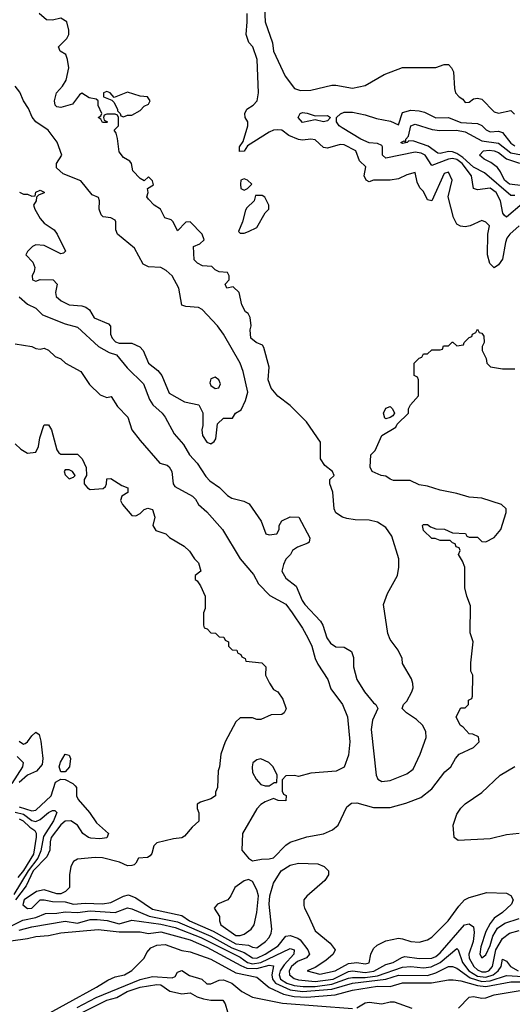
# Model space of a CAD drawing. Header units: inches. Extents: x 2380053 to 2584298, y 380219 to 546618.
# Tile 571 of 656: x 2501712 to 2504077, y 485208 to 489941. Entities that reach past the tile are written whole.
import ezdxf

# ---------------------------------------------------------------- set-up
doc = ezdxf.new("R2010")
doc.units = ezdxf.units.IN
doc.header["$MEASUREMENT"] = 0
doc.layers.add('C5408', color=7, linetype='Continuous')

msp = doc.modelspace()

# ---------------------------------------------------------------- linework, layer by layer
at = {"layer": 'C5408', "color": 2}
for points, elevation in [([(2502887.2, 490000), (2502890.7, 489930), (2502925.5, 489830), (2502931, 489790), (2502986, 489670), (2503030.7, 489610.7), (2503059.8, 489599.8), (2503110, 489602), (2503210, 489626.8), (2503230, 489626.8), (2503310, 489611.3), (2503370, 489624.7), (2503462, 489678), (2503549.1, 489710.9), (2503709.1, 489710.9), (2503750, 489724.7), (2503770, 489724.7), (2503784.7, 489710), (2503794.8, 489690), (2503798.8, 489610), (2503804.7, 489590), (2503822, 489570), (2503838.8, 489558.8), (2503850, 489542), (2503870, 489544.7), (2503890, 489561), (2503910, 489562.8), (2503930, 489558.8), (2503990, 489497.3), (2504010, 489490.7), (2504070, 489504.7), (2504087.1, 489487.1)], 42), ([(2501710, 488608), (2501750, 488574), (2501790, 488554.8), (2501821.7, 488521.7), (2501930, 488478.8), (2501990, 488462.8), (2502090.7, 488370), (2502141.7, 488341.7), (2502176, 488330), (2502227.3, 488267.3), (2502306.8, 488190), (2502335.6, 488115.6), (2502350.3, 488090.3), (2502395.5, 488050), (2502410.7, 488030), (2502454, 487950), (2502498.7, 487898.7), (2502527.7, 487850), (2502564, 487810), (2502605.5, 487745.5), (2502624.6, 487724.6), (2502671.9, 487691.9), (2502710, 487654), (2502730, 487640.7), (2502787.3, 487627.3), (2502814.4, 487614.4), (2502871.3, 487530), (2502894, 487470), (2502910, 487464.7), (2502946, 487470), (2502958, 487490), (2502958, 487510), (2502970, 487532), (2503010, 487552), (2503052, 487550), (2503104.7, 487450), (2503102, 487430), (2503096, 487424), (2503046, 487406), (2503022, 487390), (2503012, 487370), (2502990, 487348), (2502978, 487322), (2502970.8, 487290), (2502990, 487256), (2503038.6, 487218.5), (2503068.4, 487150), (2503081.6, 487130), (2503155.5, 487050), (2503168, 487030), (2503186.4, 486970), (2503203.4, 486943.4), (2503230, 486927.3), (2503270, 486924.7), (2503304.7, 486904.7), (2503315.3, 486875.3), (2503314.8, 486830), (2503330.7, 486770), (2503367.3, 486710), (2503410, 486658), (2503422, 486650), (2503432, 486630), (2503406, 486574), (2503399.3, 486530), (2503424, 486310), (2503430.7, 486290.7), (2503450, 486278.8), (2503490, 486284), (2503570, 486316.3), (2503601.2, 486338.8), (2503635.1, 486410), (2503663.7, 486490), (2503661.2, 486518.8), (2503646.6, 486550), (2503617.5, 486577.5), (2503568.7, 486610), (2503548, 486630), (2503555.3, 486650), (2503570, 486664.7), (2503594, 486710), (2503601.2, 486730), (2503599, 486750), (2503592.9, 486772.9), (2503550, 486846), (2503548, 486870), (2503528.7, 486910), (2503490, 486962), (2503479.3, 486990), (2503459, 487130), (2503477.5, 487182.5), (2503526.6, 487270), (2503532.7, 487310), (2503532.3, 487350), (2503498.3, 487458.3), (2503470, 487499.3), (2503430, 487525.2), (2503390, 487536), (2503322.5, 487537.5), (2503283.3, 487543.3), (2503262, 487550), (2503229.2, 487570), (2503221.2, 487590), (2503215.6, 487670), (2503200.7, 487710), (2503201.2, 487730), (2503222, 487750), (2503214, 487770), (2503177.7, 487797.7), (2503156.2, 487830), (2503156.2, 487910), (2503088.2, 488008.2), (2503010, 488086), (2502951.9, 488131.9), (2502919.3, 488170), (2502905.2, 488210), (2502909.3, 488270), (2502884.7, 488364.7), (2502877.2, 488377.2), (2502848, 488390), (2502822, 488410), (2502819, 488450), (2502824, 488470), (2502818, 488510), (2502808.4, 488528.4), (2502796.4, 488536.4), (2502778, 488570), (2502766, 488630), (2502736.4, 488656.4), (2502706, 488650), (2502698, 488670), (2502718, 488690), (2502718, 488710), (2502710, 488726), (2502670, 488728.7), (2502650, 488738), (2502634, 488754), (2502590, 488758), (2502566, 488770), (2502550, 488786), (2502546, 488850), (2502576.4, 488863.6), (2502598, 488882), (2502588, 488910), (2502530, 488968.7), (2502510, 488968), (2502470, 488926), (2502448, 488970), (2502439, 488979), (2502409.2, 488989.2), (2502388, 489030), (2502358, 489050), (2502330, 489078), (2502322, 489090), (2502328, 489110), (2502326, 489130), (2502353.6, 489146.4), (2502350, 489166), (2502330, 489186), (2502310, 489166), (2502290, 489178), (2502254.6, 489214.6), (2502248, 489250), (2502240.4, 489260.4), (2502210, 489278), (2502190, 489306), (2502182, 489370), (2502175.3, 489395.3), (2502166, 489410), (2502186, 489430), (2502186, 489470), (2502182, 489482), (2502170, 489486), (2502130, 489486), (2502118, 489482), (2502114, 489470), (2502118, 489458), (2502134, 489450), (2502130, 489446), (2502110, 489446), (2502102, 489462), (2502088, 489470), (2502102, 489478), (2502106, 489490), (2502088.9, 489528.9), (2502088, 489550), (2502079, 489559), (2502045.6, 489565.6), (2502010, 489588), (2501999.6, 489580.4), (2501965.4, 489534.6), (2501910, 489518), (2501890, 489522), (2501882, 489530), (2501879, 489550), (2501889, 489590), (2501918, 489622), (2501935.3, 489650), (2501948, 489710), (2501942, 489750), (2501932.9, 489772.9), (2501906, 489790), (2501898, 489810), (2501938, 489850), (2501948, 489870), (2501948, 489890), (2501938, 489930), (2501910, 489948), (2501870, 489938), (2501840.4, 489940.4), (2501806, 489970)], 46), ([(2504110, 488949.4), (2504064.9, 488910), (2504050.6, 488890), (2504044, 488870), (2504030.6, 488789.4), (2504010, 488762), (2503990, 488748.7), (2503969.3, 488769.3), (2503957.2, 488810), (2503959, 488910), (2503968, 488950), (2503950, 488968), (2503930, 488975.3), (2503874, 488950), (2503850, 488945.2), (2503829.1, 488949.1), (2503810, 488958), (2503794, 488990), (2503769.2, 489090), (2503788.7, 489170), (2503770, 489208), (2503750, 489202), (2503690, 489069.4), (2503670, 489075.3), (2503650, 489115.3), (2503632.9, 489132.9), (2503620.2, 489160.2), (2503610, 489206), (2503570, 489195.3), (2503530, 489175.3), (2503490, 489169), (2503410, 489169), (2503390, 489161.2), (2503375.3, 489170), (2503366, 489190), (2503374, 489234), (2503342.9, 489262.9), (2503325.2, 489310), (2503270, 489339), (2503250, 489341.2), (2503190, 489322.7), (2503170, 489326), (2503130, 489362.7), (2503110, 489367), (2503070, 489361.6), (2503050, 489365.6), (2503003.5, 489383.5), (2502970, 489409.3), (2502950, 489412), (2502930, 489409.5), (2502910, 489400.7), (2502806, 489334), (2502790, 489309.6), (2502767.6, 489307.6), (2502767, 489330), (2502784.9, 489355.1), (2502807.3, 489430), (2502806.6, 489450), (2502795.1, 489470), (2502792.3, 489490), (2502802.7, 489510), (2502833.2, 489530), (2502852.7, 489550), (2502858, 489590), (2502851.8, 489750), (2502831.6, 489810), (2502811.4, 489831.4), (2502798.4, 489870), (2502804.5, 489930), (2502804.5, 489970)], 42), ([(2501711.1, 489111.1), (2501730, 489102), (2501750, 489102), (2501770, 489092), (2501786, 489094), (2501788.9, 489111.1), (2501810, 489122), (2501830, 489112), (2501830, 489108), (2501802, 489098), (2501792, 489088), (2501791.3, 489070), (2501778, 489050), (2501784.7, 489030), (2501810, 488984.7), (2501830, 488962), (2501878, 488930), (2501892, 488910), (2501931, 488829), (2501922, 488818), (2501910, 488815.3), (2501830, 488855.3), (2501790, 488858), (2501774, 488850), (2501750, 488826), (2501742, 488810), (2501775.3, 488775.3), (2501784.7, 488750), (2501782, 488730), (2501772, 488710), (2501774, 488690), (2501790, 488684.7), (2501810, 488692), (2501872, 488690), (2501891.3, 488670), (2501884, 488630), (2501887.3, 488610), (2501911, 488590), (2501950, 488570.6), (2502010, 488565.5), (2502030, 488559.1), (2502046.2, 488546.2), (2502070, 488507.7), (2502138.8, 488478.8), (2502147.5, 488467.5), (2502148.4, 488430), (2502155.5, 488410), (2502172.1, 488392.1), (2502190, 488386), (2502250, 488386.4), (2502288.7, 488368.7), (2502304.9, 488350), (2502331, 488290), (2502374.6, 488254.6), (2502394.8, 488230), (2502430, 488146), (2502503.5, 488103.5), (2502571.3, 488090), (2502590.9, 488050.9), (2502591.1, 487991.1), (2502586.8, 487970), (2502590, 487942), (2502610, 487911), (2502630, 487902.8), (2502646.3, 487913.7), (2502654, 487926), (2502660.9, 487999.1), (2502690, 488026), (2502734, 488026), (2502748.7, 488050), (2502774.5, 488065.5), (2502796, 488110), (2502807, 488150), (2502784.5, 488250), (2502769.6, 488289.7), (2502689.7, 488429.7), (2502662, 488470), (2502587.2, 488547.2), (2502570, 488557.2), (2502510, 488562), (2502490, 488568), (2502476, 488650), (2502443.7, 488710), (2502414.9, 488734.9), (2502390, 488749.2), (2502330, 488753.2), (2502305.2, 488765.2), (2502263.3, 488843.3), (2502182, 488910), (2502174, 488930), (2502174, 488970), (2502170, 488978), (2502150, 488988.7), (2502113.2, 488993.2), (2502103.2, 489003.2), (2502093.2, 489030), (2502095.3, 489070), (2502090, 489086), (2502059, 489099), (2502005.6, 489165.6), (2501920.2, 489200.2), (2501888.9, 489228.9), (2501888.7, 489250), (2501914, 489290), (2501892.1, 489352.1), (2501849, 489410), (2501790, 489449.2), (2501771.5, 489471.5), (2501754.3, 489514.3), (2501729.3, 489550), (2501712.1, 489592.1), (2501690, 489622)], 50), ([(2504124.6, 489055.4), (2504050, 488992), (2504038.9, 488998.9), (2504031.3, 489011.3), (2504020.4, 489070), (2503998.9, 489110), (2503970, 489130.9), (2503910, 489122.4), (2503890, 489129.4), (2503881.7, 489190), (2503836.8, 489250), (2503810, 489268.1), (2503790, 489273), (2503770, 489270.7), (2503690, 489239.6), (2503658.9, 489290), (2503639.4, 489299.4), (2503610, 489303.5), (2503470, 489275.1), (2503453.6, 489290), (2503453.6, 489330), (2503450, 489336), (2503430, 489346), (2503390, 489349.7), (2503350, 489366), (2503260.3, 489420.3), (2503246, 489430), (2503232.3, 489450), (2503233.2, 489470), (2503251.7, 489488.3), (2503270, 489496.3), (2503310, 489495.5), (2503370, 489483.8), (2503425.1, 489465.1), (2503493, 489453), (2503530, 489434.8), (2503550, 489494), (2503590, 489506), (2503630, 489502.4), (2503656, 489496), (2503710, 489468.7), (2503770, 489470.4), (2503830, 489447.2), (2503910, 489442.4), (2503930, 489433), (2503951.8, 489411.8), (2503970, 489401.6), (2504010, 489404.9), (2504030, 489399.3), (2504070, 489347.2), (2504090, 489334.6)], 38), ([(2504090, 489095.4), (2504070, 489095.8), (2503944, 489204), (2503890, 489231.8), (2503839.2, 489279.2), (2503810, 489297.8), (2503790, 489305.7), (2503770, 489307.1), (2503730, 489296.9), (2503719.7, 489299.7), (2503673.4, 489333.4), (2503603.5, 489356.5), (2503581, 489359), (2503572, 489350), (2503550, 489345.2), (2503542, 489350), (2503558, 489358), (2503566, 489354), (2503566, 489366), (2503578.9, 489381.1), (2503589.8, 489430.2), (2503610, 489438.4), (2503692.8, 489412.7), (2503728.9, 489408.9), (2503809.8, 489410.2), (2503850, 489401.3), (2503930, 489358), (2504010, 489346.9), (2504070, 489301.5), (2504146.1, 489286.1)], 34), ([(2504130, 489142.9), (2504063.6, 489150), (2504039.7, 489170), (2504020.5, 489210), (2504005.6, 489230), (2503973.8, 489253.8), (2503941.2, 489270), (2503919.3, 489290), (2503939, 489310), (2503966.7, 489313.3), (2503990, 489310.2), (2504010, 489301.7), (2504050, 489272.4), (2504111, 489251)], 30), ([(2501690, 488382.8), (2501770.7, 488370.7), (2501790, 488361), (2501810, 488358), (2501830, 488362), (2501850, 488352), (2501882, 488322), (2501910, 488311), (2501932, 488290), (2502004.7, 488250), (2502047.1, 488187.1), (2502098, 488138), (2502130, 488124.7), (2502151, 488130), (2502181.4, 488081.4), (2502231, 488030), (2502251, 487970), (2502290, 487918), (2502384.7, 487810), (2502419.1, 487799.1), (2502430, 487791.3), (2502443, 487770), (2502448.2, 487710), (2502457.1, 487697.1), (2502541, 487650), (2502556.4, 487636.4), (2502570.6, 487610.6), (2502610, 487576), (2502686, 487490), (2502771, 487350), (2502833.7, 487273.7), (2502858, 487230), (2502913.2, 487173.2), (2502990, 487130.8), (2503020.7, 487090), (2503070, 487016), (2503094.8, 486970), (2503114, 486930), (2503130.5, 486870.5), (2503143, 486843), (2503190.8, 486770), (2503205.2, 486725.2), (2503261, 486650), (2503286, 486590), (2503297.3, 486470), (2503290, 486406), (2503270, 486348), (2503230.9, 486329.1), (2503110, 486319.3), (2503050, 486304), (2503032, 486308), (2502990, 486306), (2502972.7, 486287.3), (2502972, 486270), (2502972.7, 486232.7), (2502978, 486218), (2502991.6, 486211.6), (2502990, 486186), (2502952.7, 486187.3), (2502930, 486198), (2502890, 486182), (2502870, 486168.7), (2502850, 486148.7), (2502781, 486030), (2502778, 485950), (2502810, 485911.3), (2502830, 485898), (2502873.6, 485906.4), (2502910, 485907.3), (2502930, 485913), (2502990, 485973.4), (2503010, 485988), (2503090, 486014), (2503170, 486027.7), (2503213.8, 486046.2), (2503241.2, 486070), (2503282, 486158), (2503305.6, 486174.4), (2503330, 486176), (2503410, 486154.8), (2503490, 486154.8), (2503565.6, 486174.4), (2503637.5, 486202.5), (2503690, 486244.7), (2503753.6, 486326.4), (2503782, 486350), (2503804, 486390), (2503822, 486410), (2503890, 486442), (2503918, 486470), (2503914.6, 486494.6), (2503887.3, 486507.3), (2503870, 486508), (2503840.4, 486540.4), (2503826, 486550), (2503808, 486590), (2503830, 486634), (2503850, 486634), (2503866, 486650), (2503866, 486670), (2503882, 486678), (2503886, 486690), (2503888, 486790), (2503878, 486810), (2503878, 486850), (2503888.7, 486950), (2503874.6, 486994.6), (2503876.4, 487123.6), (2503858, 487170), (2503848.7, 487210), (2503848.7, 487310), (2503838, 487338), (2503818, 487370), (2503826, 487390), (2503822, 487402), (2503807.3, 487407.3), (2503802, 487422), (2503790, 487426), (2503778, 487438), (2503730, 487438), (2503707.3, 487447.3), (2503690, 487448), (2503650, 487486), (2503646, 487510), (2503650, 487514), (2503670, 487514), (2503683.6, 487503.6), (2503710, 487494), (2503751.6, 487491.6), (2503790, 487474), (2503851.6, 487471.6), (2503858, 487458), (2503870, 487454), (2503910, 487454), (2503930, 487432), (2503950, 487431.3), (2503990, 487451.3), (2504022, 487490), (2504047.3, 487572.7), (2504048, 487590), (2504026, 487610), (2503930, 487641.2), (2503870, 487645.2), (2503810, 487663.7), (2503730, 487679.6), (2503670, 487699.5), (2503630, 487705.1), (2503586.6, 487726.6), (2503506.7, 487726.7), (2503490, 487732.3), (2503470, 487746.6), (2503448, 487750), (2503404, 487770), (2503395.3, 487790), (2503398, 487850), (2503418, 487870), (2503450, 487942), (2503517.2, 487982.8), (2503524, 487996), (2503578, 488050), (2503578, 488070), (2503588, 488090), (2503627.3, 488132.7), (2503626, 488210), (2503622, 488222), (2503606, 488230), (2503606, 488290), (2503630, 488314), (2503642, 488318), (2503650, 488334), (2503670, 488334), (2503690, 488354), (2503730, 488354), (2503742, 488358), (2503747.3, 488372.7), (2503770, 488374), (2503788.4, 488391.6), (2503791.6, 488391.6), (2503810, 488374), (2503842, 488378), (2503846, 488390), (2503870, 488414), (2503882, 488418), (2503886, 488430), (2503902, 488438), (2503910, 488454), (2503918, 488438), (2503930, 488434), (2503939.6, 488419.6), (2503942, 488390), (2503932, 488370), (2503932, 488350), (2503951.6, 488311.6), (2503954, 488290), (2503972.7, 488272.7), (2504030, 488262), (2504090, 488262)], 42), ([(2501690, 487902), (2501716.9, 487876.9), (2501750, 487858), (2501790, 487862), (2501802, 487890), (2501809.1, 487930.9), (2501828, 487990), (2501830, 487994), (2501850, 487994), (2501864.7, 487970), (2501890, 487874), (2501899.6, 487859.6), (2501910, 487852), (2501990, 487852), (2502011.3, 487830), (2502031.6, 487788.4), (2502032, 487750), (2502022, 487730), (2502021, 487710), (2502038, 487690), (2502050, 487682.8), (2502112.7, 487687.3), (2502123.1, 487696.9), (2502128.7, 487710), (2502130, 487734), (2502150, 487736), (2502202.5, 487702.5), (2502230.8, 487690), (2502231, 487669), (2502202, 487650), (2502196, 487630), (2502204.7, 487610), (2502250, 487558), (2502270, 487556), (2502290, 487567.3), (2502310, 487587.3), (2502327, 487593), (2502350, 487586.8), (2502361.3, 487550), (2502351.3, 487510), (2502365.4, 487485.4), (2502414, 487470), (2502431.6, 487451.6), (2502502, 487410), (2502526.4, 487386.4), (2502551.3, 487350), (2502571, 487330), (2502582, 487290), (2502554, 487270), (2502554, 487250), (2502563.6, 487243.6), (2502579.8, 487219.8), (2502602, 487170), (2502602, 487110), (2502594, 487090), (2502594, 487030), (2502598, 487018), (2502612.7, 487012.7), (2502630, 486994), (2502652.7, 486992.7), (2502670, 486974), (2502692.7, 486972.7), (2502698, 486958), (2502714, 486950), (2502714, 486930), (2502732.7, 486912.7), (2502754, 486910), (2502758, 486898), (2502774, 486890), (2502778, 486878), (2502794, 486870), (2502798, 486858), (2502874, 486850), (2502894, 486830), (2502892, 486790), (2502911.1, 486751.1), (2502930, 486722), (2502952, 486710), (2502975.3, 486675.3), (2502991.3, 486628.7), (2502982, 486610), (2502970, 486602), (2502919.6, 486600.4), (2502870, 486578), (2502850, 486578), (2502830, 486586), (2502770, 486586), (2502750, 486566), (2502698, 486470), (2502678, 486410), (2502671.3, 486350), (2502664.7, 486330), (2502662, 486250), (2502652.7, 486227.3), (2502652, 486210), (2502630, 486195.3), (2502579.8, 486180.2), (2502564.7, 486170), (2502564.7, 486150), (2502571.6, 486128.4), (2502571.6, 486088.4), (2502539.6, 486060.4), (2502503.6, 486016.4), (2502490.9, 486009.1), (2502450, 486004), (2502370, 485984), (2502356, 485970), (2502346.4, 485933.6), (2502338, 485922), (2502326, 485914), (2502282, 485910), (2502270, 485886), (2502262, 485878), (2502250, 485875.3), (2502230, 485874), (2502191.4, 485891.4), (2502110, 485911.8), (2502073.6, 485913.6), (2501990, 485906), (2501970, 485894), (2501957.3, 485870), (2501950.5, 485830), (2501951, 485770), (2501931.3, 485750), (2501910, 485739), (2501890, 485739), (2501830, 485759), (2501792, 485750), (2501734, 485710), (2501726.2, 485686.2), (2501748.8, 485668.8), (2501770, 485670.8), (2501810, 485711.3), (2501830, 485711.3), (2501870, 485702), (2501930, 485700.5), (2501970, 485690.4), (2502025.7, 485694.3), (2502110, 485691.7), (2502150, 485698.4), (2502210, 485728.4), (2502234.2, 485734.2), (2502270, 485720.4), (2502350, 485666.3), (2502490, 485635.6), (2502526.7, 485610), (2502640.4, 485560.4), (2502750, 485498.6), (2502810, 485493.4), (2502830, 485482.4), (2502850, 485479.5), (2502892, 485510), (2502909.6, 485530), (2502919.6, 485550), (2502922.4, 485570), (2502909.8, 485689.8), (2502912.6, 485730), (2502929.7, 485790.3), (2502966.6, 485850), (2503010, 485877.3), (2503050, 485886.8), (2503143.6, 485883.6), (2503174, 485870), (2503194, 485850), (2503194, 485830), (2503176.9, 485803.1), (2503090, 485728.7), (2503076, 485710), (2503076, 485684), (2503078.8, 485670), (2503097.5, 485637.5), (2503130, 485561), (2503202, 485502), (2503226, 485470), (2503217.3, 485450), (2503181.7, 485418.3), (2503130, 485386), (2503092, 485370), (2503152.5, 485352.5), (2503226, 485370), (2503290, 485405.2), (2503330, 485408.9), (2503370, 485402.4), (2503390, 485408.2), (2503398, 485450), (2503410, 485476), (2503427.5, 485492.5), (2503470, 485513.4), (2503530, 485525.5), (2503550, 485523.8), (2503590, 485510.7), (2503630, 485506.8), (2503670, 485518.8), (2503690, 485531), (2503769, 485610), (2503820.1, 485679.9), (2503848, 485710), (2503870, 485721), (2503954.6, 485745.4), (2504050, 485742), (2504070, 485732), (2504082, 485710), (2504074, 485690), (2504030.7, 485649.3), (2503990, 485622.7), (2503970, 485597.2), (2503950, 485559), (2503925.3, 485485.3), (2503920.5, 485450), (2503930, 485431), (2503950, 485446.8), (2503970, 485490.8), (2503983.3, 485536.7), (2504006, 485574), (2504041, 485599), (2504110, 485621.6)], 38), ([(2501710, 486472.4), (2501730, 486459.1), (2501737.6, 486462.4), (2501750, 486470.7), (2501770, 486498.8), (2501790, 486516), (2501805.4, 486505.4), (2501813.7, 486473.7), (2501823.1, 486390), (2501818.9, 486361.1), (2501791.7, 486328.3), (2501750, 486309.6), (2501710, 486274)], 34), ([(2501700.2, 486400.2), (2501728.4, 486370), (2501725.7, 486350), (2501674.6, 486270)], 30), ([(2504110, 486029.2), (2504050, 486022.7), (2503970, 486004), (2503816.4, 485996.4), (2503798, 486010), (2503793.2, 486070), (2503810, 486122), (2503830, 486151.3), (2503850, 486171.3), (2503930, 486226), (2504019, 486310), (2504090, 486350.7)], 38), ([(2501710, 486158.2), (2501770, 486138.7), (2501790, 486141.6), (2501863.6, 486210), (2501883.9, 486276.1), (2501910, 486290.8), (2501930, 486288.8), (2501966.8, 486270), (2501978.4, 486258.4), (2501984, 486250), (2501984, 486210), (2501992.8, 486192.8), (2502047.3, 486130), (2502079.9, 486079.9), (2502138, 486030), (2502130, 486009), (2502096.3, 486003.7), (2502053.7, 486006.3), (2502042, 486010), (2502015.3, 486030), (2501988.7, 486070), (2501958, 486090), (2501930, 486089.2), (2501910, 486071.8), (2501863.1, 486010), (2501857.6, 485990), (2501856.4, 485950), (2501842.4, 485917.6), (2501777.1, 485850), (2501742.5, 485777.5), (2501690.9, 485710)], 34), ([(2501690, 486132.4), (2501730, 486121.7), (2501770, 486091.2), (2501790, 486087.3), (2501810, 486096.5), (2501850, 486130.3), (2501870, 486140.5), (2501879.9, 486139.9), (2501890.6, 486130.6), (2501873.4, 486090), (2501825.8, 486014.2), (2501813.3, 485946.7), (2501798.6, 485910), (2501752.3, 485850), (2501683.6, 485736.4)], 30), ([(2501710, 486099.4), (2501728.8, 486090), (2501759.8, 486059.8), (2501783.8, 486043.8), (2501791.5, 486031.5), (2501791.3, 486011.3), (2501777.7, 485930), (2501730, 485852), (2501702.3, 485817.7)], 26), ([(2501670, 485584.7), (2501726.7, 485613.3), (2501790, 485626.4), (2501835.2, 485644.8), (2501890, 485646), (2501930, 485652.9), (2501989.8, 485650.2), (2502050, 485657.7), (2502170, 485649.1), (2502230, 485671.6), (2502250, 485667.7), (2502332.7, 485632.7), (2502470, 485605.5), (2502630, 485535.9), (2502730, 485479.5), (2502790, 485458), (2502830, 485431.1), (2502850, 485430.2), (2502890, 485449.4), (2502952.8, 485490), (2502990, 485536.3), (2503010, 485539.5), (2503046.8, 485526.8), (2503058.2, 485518.2), (2503094.9, 485470), (2503103.8, 485450), (2503088.9, 485431.1), (2503046.1, 485413.9), (2503017.3, 485390), (2503005.3, 485370), (2503007, 485350), (2503030, 485332.9), (2503050, 485326.5), (2503130, 485318.1), (2503217, 485330), (2503290, 485365.4), (2503310, 485368.6), (2503370, 485361.5), (2503412.9, 485367.1), (2503470, 485399.5), (2503505.2, 485410), (2503546, 485434), (2503561.7, 485438.3), (2503630, 485428.1), (2503690, 485430.3), (2503710, 485438.9), (2503730, 485456.5), (2503847.3, 485590), (2503870, 485595.5), (2503890, 485581), (2503894.1, 485554.1), (2503889.1, 485510), (2503868.3, 485450), (2503870.2, 485430), (2503891.6, 485390), (2503910, 485373.8), (2503930, 485365), (2503950, 485364.8), (2503963.6, 485370), (2503981.4, 485390), (2503998.5, 485470), (2504030, 485524.9), (2504063.7, 485550), (2504110, 485562.6)], 34), ([(2501710, 485565.2), (2501770, 485580.8), (2501930, 485607.4), (2501990, 485597.7), (2502050, 485615.6), (2502083.9, 485616.1), (2502131.1, 485611.1), (2502190, 485594.6), (2502250, 485613.4), (2502390, 485594.3), (2502457.8, 485577.8), (2502582, 485530), (2502770, 485434.3), (2502806, 485410), (2502830, 485403.1), (2502870.4, 485409.6), (2503010, 485476.5), (2503030, 485470.4), (2503028.2, 485450), (2502982.3, 485397.7), (2502963.2, 485370), (2502956.9, 485350), (2502963.9, 485330), (2502994, 485310), (2503030, 485298.7), (2503073.4, 485293.4), (2503130, 485294.6), (2503210, 485304.7), (2503290, 485334.6), (2503310, 485338), (2503370, 485337.3), (2503430, 485345.7), (2503550, 485386.5), (2503590, 485390.2), (2503650, 485383.6), (2503687.8, 485387.8), (2503731.1, 485410), (2503810, 485476.3), (2503817.3, 485470), (2503838.6, 485410), (2503868.3, 485370), (2503910, 485343.8), (2503950, 485338.8), (2503985.4, 485350), (2504009.8, 485370), (2504023.5, 485390), (2504030, 485424.7), (2504050, 485416), (2504068, 485390), (2504105.5, 485370)], 30), ([(2501670, 485513.6), (2501750, 485524.2), (2501790, 485534.3), (2501850, 485539.6), (2501910, 485552.7), (2502087.8, 485567.8), (2502190, 485557.1), (2502290, 485557.3), (2502330, 485549.1), (2502390, 485556.1), (2502530, 485517.8), (2502610, 485482.8), (2502774.2, 485394.2), (2502802.9, 485382.9), (2502850, 485380.1), (2502910, 485395.8), (2502930, 485393.4), (2502922.6, 485350), (2502926.2, 485330), (2502940.8, 485310), (2503010, 485277.5), (2503069.5, 485269.5), (2503210, 485281.7), (2503310, 485309.4), (2503470, 485329.3), (2503530, 485349.2), (2503670, 485346.8), (2503710, 485359.7), (2503770.3, 485390.3), (2503790, 485390.3), (2503810, 485382.3), (2503875.1, 485335.1), (2503930, 485318.1), (2503970, 485321.2), (2504050, 485347.6), (2504130, 485341.6)], 26), ([(2501789, 485130), (2502081.2, 485290), (2502135.1, 485324.9), (2502170, 485340.7), (2502215.3, 485350), (2502250, 485371.3), (2502308.7, 485430), (2502322.7, 485457.3), (2502340.9, 485479.1), (2502370, 485492.7), (2502410, 485495.8), (2502490, 485466.8), (2502530, 485460.5), (2502630, 485425.3), (2502750, 485360.3), (2502850, 485339.3), (2502909.3, 485289.3), (2502977.9, 485257.9), (2503030, 485245.2), (2503090, 485242.7), (2503226.6, 485253.4), (2503310, 485276.5), (2503430, 485295), (2503490, 485293.8), (2503550, 485312.2), (2503688.8, 485311.2), (2503770, 485326.4), (2503793.3, 485326.7), (2503830, 485322), (2503910, 485298.5), (2503950, 485294.5), (2504070, 485316), (2504130, 485315.7)], 22), ([(2501987.4, 485192.6), (2502079.3, 485240.7), (2502290, 485328.4), (2502350, 485341.5), (2502444.4, 485335.6), (2502457.6, 485342.4), (2502470, 485362.8), (2502490, 485370.3), (2502526.4, 485346.4), (2502586, 485330), (2502610, 485306.8), (2502630, 485306.8), (2502670, 485324.9), (2502690, 485326.4), (2502730.2, 485310.2), (2502778.8, 485270), (2502830, 485242), (2502974.3, 485214.3), (2503310, 485188.4)], 18), ([(2501973.3, 485150), (2502130, 485229), (2502178.5, 485241.5), (2502227.6, 485270), (2502290, 485291.2), (2502370, 485303.7), (2502390, 485301.3), (2502432.3, 485272.3), (2502470, 485263), (2502490, 485259.1), (2502530, 485262.8), (2502564.2, 485244.2), (2502594.5, 485234.5), (2502630, 485228.9), (2502687.7, 485227.7), (2502699.1, 485210), (2502710, 485172)], 14), ([(2503818, 485190), (2503870, 485242), (2503890, 485246), (2503930, 485237.3), (2503950, 485239.1), (2503990, 485253.7), (2504277.6, 485302.4)], 18), ([(2503330, 485191), (2503370, 485214.8), (2503390, 485218.8), (2503450, 485210.8), (2503490, 485221), (2503510, 485221), (2503594, 485190)], 18)]:
    msp.add_lwpolyline(points, dxfattribs=dict(at, elevation=elevation))
for points, elevation in [([(2502130, 489595.3), (2502114, 489590), (2502114, 489570), (2502154, 489554), (2502163.6, 489543.6), (2502182, 489510), (2502182, 489502), (2502194, 489490), (2502198, 489478), (2502210, 489474), (2502230, 489482), (2502250, 489482), (2502290, 489504.7), (2502310, 489524.7), (2502330, 489534), (2502338, 489550), (2502326, 489570), (2502290, 489573.2), (2502230, 489593.2), (2502166, 489566), (2502146, 489590)], 46), ([(2503130, 489478.8), (2503190, 489481), (2503204.7, 489470), (2503190, 489455.3), (2503170, 489449.6), (2503130, 489459), (2503070, 489446), (2503049.6, 489470.4), (2503059, 489490), (2503070, 489494), (2503091.7, 489491.7)], 38), ([(2502790, 489175.3), (2502774, 489170), (2502772, 489150), (2502774, 489130), (2502790, 489122), (2502806, 489130), (2502826, 489150), (2502806, 489170)], 46), ([(2502876.4, 489096.4), (2502844.7, 489095.3), (2502838, 489070), (2502802.8, 489037.2), (2502795.3, 489024.7), (2502781, 488970), (2502762, 488922), (2502770, 488914), (2502790, 488914), (2502810, 488922), (2502850, 488942), (2502890, 489012), (2502908, 489030), (2502908.7, 489050), (2502888.4, 489088.4)], 46), ([(2502650, 488222), (2502630, 488215.3), (2502624, 488196), (2502630, 488182.8), (2502650, 488168), (2502668.4, 488171.6), (2502675.3, 488190), (2502668, 488210)], 54), ([(2503470, 488022), (2503465.2, 488025.2), (2503459, 488050), (2503470, 488074), (2503490, 488082), (2503502, 488070), (2503511.3, 488050), (2503503.6, 488036.4), (2503490, 488028)], 42), ([(2501950, 487778), (2501930, 487778), (2501924.7, 487770), (2501930, 487754), (2501950, 487734), (2501970, 487742), (2501978, 487750), (2501966, 487770)], 38), ([(2501910, 486326), (2501901.3, 486350), (2501907.6, 486372.4), (2501930, 486410.7), (2501950, 486406), (2501955.8, 486390), (2501950.2, 486349.8), (2501930, 486326)], 34), ([(2502870, 486389), (2502850, 486384), (2502830.9, 486369.1), (2502827.3, 486350), (2502830, 486322), (2502846.8, 486290), (2502870, 486264.7), (2502890, 486258), (2502910, 486258), (2502934, 486274), (2502946, 486274), (2502948, 486310), (2502928.7, 486350), (2502908.7, 486370)], 42), ([(2502810, 485808.7), (2502790, 485802), (2502744.7, 485770), (2502726, 485730), (2502711.3, 485710), (2502662, 485690), (2502646, 485670), (2502670.7, 485630.7), (2502670.8, 485610), (2502677.3, 485590), (2502750, 485539.5), (2502770, 485538.7), (2502790, 485545.7), (2502822.7, 485570), (2502837, 485590), (2502851.1, 485648.9), (2502858.9, 485730), (2502850, 485759), (2502830, 485798)], 42)]:
    msp.add_lwpolyline(points, close=True, dxfattribs=dict(at, elevation=elevation))

doc.saveas('drawing.dxf')
